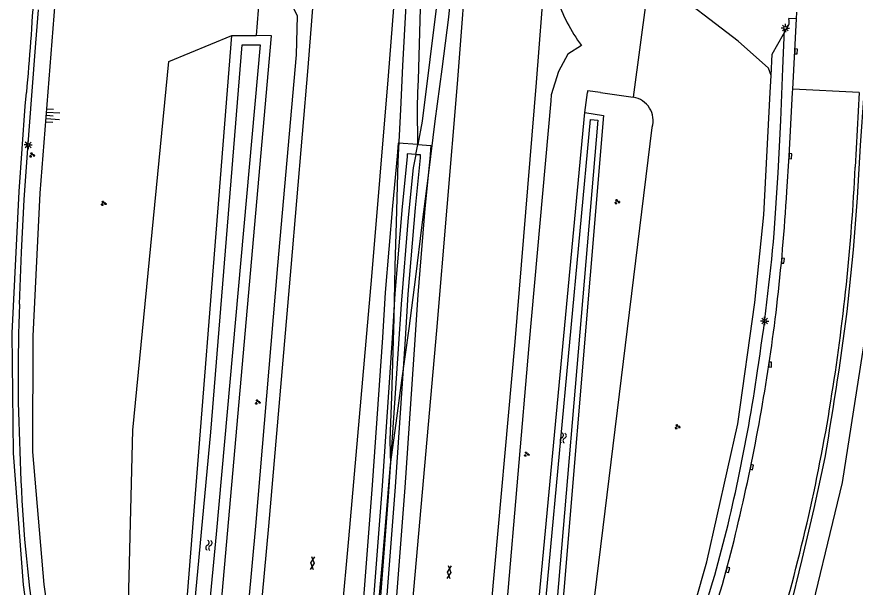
# Model space of a CAD drawing. Extents: x 133000 to 136000, y 400500 to 403500.
# Drawn here: x 133064.5 to 133192.8, y 400924.3 to 401011.6 of the extents above; entities that cross this region are included whole.
import ezdxf

# ---------------------------------------------------------------- set-up
doc = ezdxf.new("R2010")
doc.units = 0
for name, color, linetype in [('gg-knt-BGT kruinlijn', 7, 'Continuous'), ('gg-knt-bovenkant onderkant talud', 7, 'Continuous'), ('gg-knt-verharding', 7, 'Continuous'), ('gg-kntw-bovenkant insteek waterloop', 7, 'Continuous'), ('gg-kntw-waterlijn', 7, 'Continuous'), ('gt-grn-groengrens', 7, 'Continuous'), ('gt-grn-weggrens', 7, 'Continuous'), ('gt-knt-geleideconstructie', 7, 'Continuous'), ('gt-symb-gesloten verharding', 7, 'Continuous'), ('gt-symb-groenvak', 7, 'Continuous'), ('gt-symb-kolk', 7, 'Continuous'), ('gt-symb-lichtmast', 7, 'Continuous'), ('gt-symb-talud symbool', 7, 'Continuous'), ('gt-symb-watersymbool', 7, 'Continuous')]:
    doc.layers.add(name, color=color, linetype=linetype)

# ---------------------------------------------------------------- blocks, each defined once
blk = doc.blocks.new('gt0-KOLK')
at = {"layer": 'gt-symb-kolk'}
blk.add_lwpolyline([(0, 0), (0.38, 0), (0.38, 0.4), (-0.37, 0.4), (-0.37, 0), (0, 0)], dxfattribs=at)
blk = doc.blocks.new('gt0-LMAST')
at = {"layer": 'gt-symb-lichtmast'}
for p, q in [((-0.18, 0.17), (-0.45, 0.44)), ((-0.01, 0.25), (-0.01, 0.62)), ((0.17, 0.17), (0.44, 0.44)), ((-0.26, 0), (-0.63, 0)), ((-0.18, -0.18), (-0.45, -0.45)), ((-0.01, -0.25), (-0.01, -0.63)), ((0.44, -0.45), (0.17, -0.18)), ((0.24, 0), (0.62, 0))]:
    blk.add_line(p, q, dxfattribs=at)
blk.add_circle((-0.01, 0), 0.25, dxfattribs=at)
blk = doc.blocks.new('gt0-GRVAK')
at = {"layer": 'gt-symb-groenvak'}
for p, q in [((-0.11, 0.19), (-0.23, 0.24)), ((-0.18, 0.15), (0.09, 0.15)), ((-0.09, 0.21), (-0.16, 0.32)), ((-0.05, 0.21), (-0.05, 0.39)), ((0, 0.21), (0.06, 0.32)), ((0.01, 0.19), (0.13, 0.24)), ((0.26, -0.05), (0.2, 0.06)), ((0.3, -0.05), (0.3, 0.13)), ((0.35, -0.05), (0.41, 0.06)), ((-0.25, -0.23), (-0.36, -0.18)), ((-0.32, -0.26), (-0.05, -0.26)), ((-0.23, -0.21), (-0.29, -0.1)), ((-0.18, -0.2), (-0.18, -0.02)), ((-0.14, -0.21), (-0.07, -0.1)), ((-0.12, -0.23), (0, -0.18)), ((0.24, -0.07), (0.12, -0.02)), ((0.17, -0.11), (0.44, -0.11)), ((0.37, -0.07), (0.49, -0.02))]:
    blk.add_line(p, q, dxfattribs=at)
blk = doc.blocks.new('gt0-GESVH1')
at = {"layer": 'gt-symb-gesloten verharding'}
for p, q in [((-0.99, -0.26), (0.01, 0.24)), ((0.01, -0.26), (-0.99, 0.24)), ((0.01, 0.24), (1.01, -0.26)), ((1.01, 0.24), (0.01, -0.26))]:
    blk.add_line(p, q, dxfattribs=at)
blk = doc.blocks.new('gt0-WA')
at = {"layer": 'gt-symb-watersymbool'}
for centre, start, end in [((-0.32, 0.02), 28.0725, 151.9275), ((0.43, 0.42), 208.0725, 331.9275), ((-0.32, -0.43), 28.0725, 151.9275), ((0.43, -0.03), 208.0725, 331.9275)]:
    blk.add_arc(centre, 0.425, start, end, dxfattribs=at)
blk = doc.blocks.new('gt0-TALUD_1')
at = {"layer": 'gt-symb-talud symbool'}
for p, q in [((-1, -1), (-1, 0)), ((0.5, -2), (0.5, 0)), ((-0.5, -2), (-0.5, 0)), ((0, -1), (0, 0)), ((1, -1), (1, 0))]:
    blk.add_line(p, q, dxfattribs=at)

msp = doc.modelspace()

# ---------------------------------------------------------------- linework, layer by layer
at = {"layer": 'gg-knt-BGT kruinlijn'}
for points in [[(133070.59, 401017.61), (133067.99, 400984.62), (133066.92, 400962.74), (133066.84, 400945.03), (133068.62, 400924.72), (133071.75, 400902.21), (133076.03, 400877.88), (133079.97, 400850.14), (133082.9, 400828.82)], [(133179.9, 401002.61), (133179.5, 401003.73), (133174.88, 401007.87), (133163.37, 401016.71), (133161.25, 401017.81)], [(133150.73, 400864.19), (133160.18, 400889.16), (133163.61, 400904.9), (133166.37, 400915.3), (133170.07, 400928.18), (133174.83, 400949.3), (133177.4, 400967.9), (133178.77, 400981.29), (133179.76, 401000), (133179.9, 401002.61)], [(133131.75, 400745.23), (133131.35, 400754.79), (133134.71, 400771.68), (133141.77, 400798.27), (133150.34, 400823.02), (133159.75, 400848.95), (133176.15, 400891.6), (133184.87, 400915.65), (133190.81, 400940.33), (133194.98, 400966.83)]]:
    msp.add_lwpolyline(points, dxfattribs=at)
at = {"layer": 'gg-knt-bovenkant onderkant talud'}
for p, q in [((133151.39, 400996.95), (133151.78, 401000)), ((133153.77, 401000), (133158.81, 400999.28))]:
    msp.add_line(p, q, dxfattribs=at)
for points in [[(133090.69, 400826.93), (133094.45, 400864.11), (133097.79, 400898.06), (133101.05, 400933.65), (133104.43, 400973.53), (133107.25, 401005.79), (133107.4, 401011.72), (133105.73, 401015.02), (133107.53, 401016.67), (133108.55, 401018.7), (133108.67, 401020.95)], [(133084.57, 400863.95), (133081.37, 400913.79), (133082.2, 400948.35), (133087.71, 401004.75), (133097.39, 401008.74)], [(133150.87, 401007.19), (133148.78, 401005.9), (133147.36, 401003.22), (133146.23, 400999.68), (133146.21, 400998.73), (133142.81, 400961.29), (133139.45, 400921.91), (133136.08, 400885.83), (133132.58, 400853.16), (133128.84, 400817.54)], [(133153.77, 401000), (133151.82, 401000.28), (133151.78, 401000)], [(133146.15, 400899.37), (133152.93, 400923.06), (133161.68, 400994.68)]]:
    msp.add_lwpolyline(points, dxfattribs=at)
for centre, radius, start, end in [((133175.32, 401024.72), 30.09, 199.9466, 215.6251), ((133158.21, 400995.71), 3.63, 343.6268, 80.431)]:
    msp.add_arc(centre, radius, start, end, dxfattribs=at)
at = {"layer": 'gg-knt-verharding'}
for p, q in [((133183.2, 401000.54), (133183.77, 401011.28)), ((133183.77, 401011.28), (133183.83, 401012.31)), ((133183.17, 401000), (133183.2, 401000.54)), ((133193.39, 401000), (133192.77, 400988.59))]:
    msp.add_line(p, q, dxfattribs=at)
for points in [[(133104.62, 400822.09), (133105.21, 400827.66), (133108.75, 400862.04), (133112.05, 400896.51), (133115.29, 400931.73), (133118.81, 400971.85), (133121.34, 401002.56), (133123.04, 401024.1)], [(133115.03, 400819.27), (133118.61, 400854.2), (133122.01, 400888.8), (133125.09, 400922.15), (133128.75, 400963.61), (133131.9, 401001.34), (133133.6, 401023.33)], [(133092.68, 400826.44), (133092.97, 400829.17), (133096.52, 400863.88), (133099.74, 400897.7), (133103.03, 400933.66), (133106.47, 400973.22), (133109.04, 401003.86), (133110.38, 401020.75)], [(133145.24, 401018.01), (133143.95, 401001.54), (133140.69, 400961.85), (133137.07, 400921.67), (133133.79, 400886.41), (133130.55, 400853.34), (133126.96, 400817.78)], [(133079.51, 400829.65), (133076.93, 400849.93), (133072.6, 400877.6), (133068.72, 400901.27), (133065.48, 400924.67), (133063.95, 400944.84), (133063.77, 400963.19), (133064.82, 400984.88), (133065.76, 400997.9), (133065.97, 401000)], [(133182.3, 400984.86), (133182.64, 400990.29), (133183.17, 401000)]]:
    msp.add_lwpolyline(points, dxfattribs=at)
for centre, radius, start, end in [((132613.75, 401041), 454.08, 354.82, 356.8013), ((132879.4, 401003.17), 313.71, 350.7572, 357.3358), ((132882.57, 401002.07), 300.22, 353.3557, 356.7147), ((132876.94, 401004.01), 306.04, 350.0915, 353.1166), ((132912.86, 400997.17), 279.73, 343.0885, 350.8689), ((132881.59, 401003.8), 301.43, 346.8787, 349.9776), ((133012.18, 400971.05), 166.82, 342.1599, 347.6512)]:
    msp.add_arc(centre, radius, start, end, dxfattribs=at)
at = {"layer": 'gg-kntw-bovenkant insteek waterloop'}
msp.add_line((133097.39, 401008.74), (133101.07, 401008.71), dxfattribs=at)
for points in [[(133084.57, 400863.95), (133089.75, 400912.83), (133097.39, 401008.74)], [(133089.18, 400857.66), (133094.96, 400912.86), (133103.44, 401008.7), (133101.07, 401008.71)], [(133144.26, 400892.52), (133141.61, 400892.81), (133151.39, 400996.95)], [(133151.39, 400996.95), (133154.23, 400996.5), (133146.15, 400899.37)]]:
    msp.add_lwpolyline(points, dxfattribs=at)
at = {"layer": 'gg-kntw-waterlijn'}
for points in [[(133098.97, 401007.32), (133101.72, 401007.32), (133094.97, 400932.42), (133088.14, 400860.82), (133086.98, 400860.93), (133086.33, 400864.44), (133094.17, 400948.03), (133098.97, 401007.32)], [(133142.75, 400893.64), (133152.25, 400995.87), (133153.37, 400995.77), (133145.05, 400897.83), (133143.89, 400894.26), (133142.75, 400893.64)]]:
    msp.add_lwpolyline(points, dxfattribs=at)
at = {"layer": 'gt-grn-groengrens'}
for p, q in [((133102.26, 401022.74), (133101.07, 401008.71)), ((133161.25, 401017.81), (133158.81, 400999.28)), ((133183.77, 401011.28), (133182.6, 401011.34)), ((133125.52, 400990.55), (133125.82, 400992.04))]:
    msp.add_line(p, q, dxfattribs=at)
for points in [[(133125.82, 400992.04), (133125.78, 400997.7), (133125.82, 401000), (133125.92, 401001.96), (133126.57, 401023.84)], [(133129.99, 401023.59), (133126.52, 400995.64), (133125.82, 400992.04)], [(133179.9, 401002.61), (133180.08, 401005.88), (133182.65, 401010.45), (133182.65, 401010.47), (133182.64, 401011), (133182.6, 401011.34)], [(133125.82, 400992.04), (133122.83, 400992.24), (133122.69, 400990.29), (133121.95, 400982.69), (133120.84, 400969.39), (133120.41, 400962.53), (133118.86, 400939.95), (133115.24, 400892.88), (133111.14, 400852.36), (133107.94, 400822.76)], [(133125.82, 400992.04), (133127.81, 400991.9), (133127.68, 400989.88), (133126.93, 400982.24), (133125.83, 400969.03), (133125.4, 400962.18), (133123.85, 400939.58), (133120.21, 400892.44), (133116.11, 400851.84), (133112.83, 400821.49)], [(133125.52, 400990.55), (133124.22, 400990.64), (133124.19, 400990.17), (133123.45, 400982.55), (133122.34, 400969.28), (133121.91, 400962.43), (133120.36, 400939.84), (133116.73, 400892.75), (133112.63, 400852.2), (133109.4, 400822.38)], [(133125.52, 400990.55), (133125.11, 400988.49), (133124.37, 400980.87), (133123.26, 400967.62), (133122.83, 400960.77), (133121.28, 400938.18), (133117.65, 400891.07), (133113.55, 400850.5), (133110.85, 400822)], [(133125.52, 400990.55), (133126.21, 400990.51), (133126.18, 400990), (133125.44, 400982.37), (133124.33, 400969.14), (133123.9, 400962.28), (133122.35, 400939.69), (133118.72, 400892.57), (133114.62, 400851.99), (133111.36, 400821.87)]]:
    msp.add_lwpolyline(points, dxfattribs=at)
at = {"layer": 'gt-grn-weggrens'}
msp.add_line((133193.39, 401000), (133183.2, 401000.54), dxfattribs=at)
at = {"layer": 'gt-knt-geleideconstructie'}
msp.add_line((133168.61, 400917.58), (133170.99, 400925.18), dxfattribs=at)
for points in [[(133136.2, 401142.19), (133135.27, 401135.5), (133134.39, 401127.61), (133133.54, 401119.63), (133132.61, 401111.67), (133131.73, 401103.7), (133130.9, 401095.78), (133130.02, 401087.79), (133129.14, 401079.8), (133128.28, 401071.9), (133127.71, 401063.97), (133124.55, 401021.46), (133123.98, 401013.38), (133123.47, 401004.09), (133123.19, 400997.4), (133122.76, 400989.44), (133122.51, 400980.1), (133122.33, 400973.42), (133122.15, 400965.47), (133121.79, 400953.49), (133121.55, 400946.79), (133121.64, 400943.07)], [(133121.64, 400943.07), (133122.52, 400949.39), (133123.4, 400955.96), (133124.51, 400963.88), (133125.52, 400971.82), (133126.49, 400979.78), (133127.53, 400987.7), (133128.51, 400995.62), (133129.55, 401003.6), (133130.59, 401011.52), (133131.52, 401020.89), (133134.65, 401062.08), (133134.98, 401071.33), (133135.12, 401079.39), (133135.26, 401087.44), (133135.39, 401095.41), (133135.53, 401103.39), (133135.72, 401111.42), (133135.92, 401119.42), (133136.03, 401127.39), (133136.15, 401135.36), (133136.2, 401142.19)], [(133064.86, 400967.61), (133065.17, 400975.6), (133065.6, 400983.59), (133066.14, 400991.49), (133066.76, 400999.56), (133067.37, 401007.56), (133067.76, 401012.65)], [(133180.37, 400978.49), (133180.96, 400987.72), (133181.4, 400995.73), (133181.71, 401003.71), (133181.93, 401009.64)], [(133191.71, 400967.97), (133192.49, 400975.92), (133193.12, 400983.89), (133193.6, 400991.89), (133194.14, 400999.87), (133194.38, 401005.18)], [(133178.14, 400905.46), (133180.48, 400913.08), (133182.74, 400920.8), (133184.64, 400928.55), (133186.51, 400936.35), (133188.15, 400944.18)], [(133119.71, 400920.27), (133120.43, 400928.2), (133121.08, 400936.21), (133121.64, 400943.07)]]:
    msp.add_lwpolyline(points, dxfattribs=at)
for centre, radius, start, end in [((132864.56, 401005.91), 316.99, 351.1972, 355.0361), ((133341.98, 400956.94), 277.32, 177.7956, 182.758), ((132732.35, 401024.44), 462.81, 350.0131, 352.9918), ((132947.05, 400990.22), 233.09, 347.7567, 351.9068), ((133290.84, 400950.41), 225.96, 181.7292, 187.8135), ((132967.92, 400983.65), 211.32, 343.9351, 348.2965)]:
    msp.add_arc(centre, radius, start, end, dxfattribs=at)

# ---------------------------------------------------------------- block references
at = {"layer": 'gt-symb-gesloten verharding'}
for p, rotation in [((133109.7, 400927.99), 84.08992967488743), ((133130.62, 400926.59), 84.08992967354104)]:
    msp.add_blockref('gt0-GESVH1', p, dxfattribs=dict(at, rotation=rotation))
at = {"layer": 'gt-symb-groenvak'}
for p in [(133066.78, 400990.45), (133077.73, 400983.05), (133156.33, 400983.3), (133101.32, 400952.64), (133165.56, 400948.86), (133142.47, 400944.66)]:
    msp.add_blockref('gt0-GRVAK', p, dxfattribs=at)
at = {"layer": 'gt-symb-kolk'}
for p, rotation in [((133183.52, 401006.31), -93.15439218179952), ((133182.64, 400990.29), -93.61207498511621), ((133181.5, 400974.3), -95.33444003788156), ((133179.56, 400958.4), -91.89196541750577), ((133176.76, 400942.73), -101.71452521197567), ((133173.09, 400927.01), -105.30032444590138)]:
    msp.add_blockref('gt0-KOLK', p, dxfattribs=dict(at, rotation=rotation))
at = {"layer": 'gt-symb-lichtmast'}
for p in [(133182.09, 401009.88), (133066.21, 400991.98), (133178.92, 400965.04)]:
    msp.add_blockref('gt0-LMAST', p, dxfattribs=at)
at = {"layer": 'gt-symb-talud symbool', "xscale": 1.0002464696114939, "yscale": 1.0002464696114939, "rotation": 86.15925292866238}
msp.add_blockref('gt0-TALUD_1', (133069.03, 400996.47), dxfattribs=at)
at = {"layer": 'gt-symb-watersymbool'}
for p, rotation in [((133148.09, 400947.2), -95.10624172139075), ((133093.87, 400930.76), -95.45391888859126)]:
    msp.add_blockref('gt0-WA', p, dxfattribs=dict(at, rotation=rotation))

doc.saveas('drawing.dxf')
